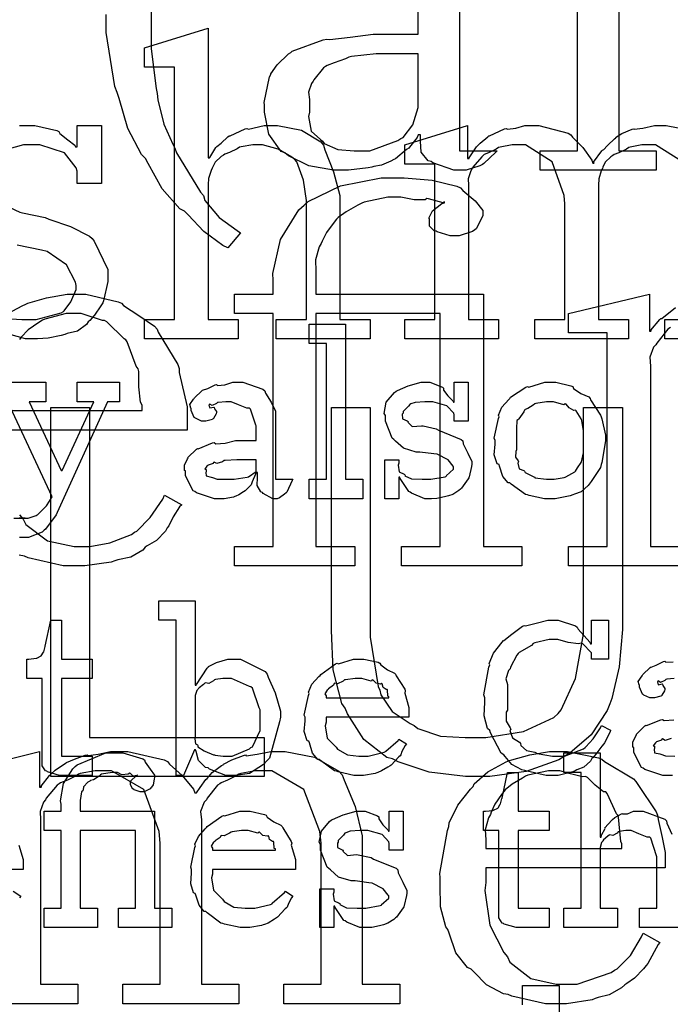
# Model space of a CAD drawing. Extents: x 0 to 8.5, y 0 to 11.
# Tile 304 of 379: x 3 to 3.5, y 7.8 to 8.5. Entities that reach past the tile are written whole.
import ezdxf

# ---------------------------------------------------------------- set-up
doc = ezdxf.new("R2010")
doc.units = 0
doc.layers.get('0').update_dxf_attribs({"linetype": 'CONTINUOUS'})

msp = doc.modelspace()

# ---------------------------------------------------------------- linework, layer by layer
at = {"color": 0}
for points in [[(3.44413, 8.52203), (3.44413, 8.40593), (3.47081, 8.40593), (3.47081, 8.39204), (3.38769, 8.39204), (3.38769, 8.40593), (3.38769, 8.40593), (3.41439, 8.40593), (3.41439, 8.54482)], [(3.10938, 8.51682), (3.10938, 8.48947), (3.10938, 8.47885), (3.11296, 8.45047), (3.11372, 8.44694), (3.11404, 8.44239), (3.11843, 8.42503), (3.12489, 8.41075), (3.12631, 8.40767), (3.12744, 8.40451), (3.14469, 8.37642), (3.14671, 8.37381), (3.14789, 8.37044), (3.1581, 8.35818), (3.1709, 8.34896), (3.17339, 8.34711), (3.16428, 8.33649), (3.16428, 8.33649), (3.1606, 8.33817), (3.14714, 8.3481), (3.13585, 8.36003), (3.13325, 8.36274), (3.12983, 8.36442), (3.11724, 8.37875), (3.10732, 8.39675), (3.10525, 8.40028), (3.10238, 8.40321), (3.09278, 8.42182), (3.08637, 8.44331), (3.08507, 8.4476), (3.08344, 8.45193), (3.07726, 8.4905), (3.07726, 8.50336)], [(3.33014, 8.51768), (3.33014, 8.40593), (3.35704, 8.40593), (3.35607, 8.405), (3.3475, 8.39686), (3.3464, 8.39615), (3.34467, 8.39512), (3.33475, 8.39204), (3.33143, 8.39204), (3.32601, 8.39204), (3.31099, 8.39729), (3.30974, 8.39833), (3.30767, 8.39882), (3.30251, 8.40494), (3.30214, 8.41271), (3.30214, 8.41525), (3.30214, 8.41721), (3.3004, 8.41721), (3.29969, 8.41547), (3.29432, 8.40847), (3.29368, 8.40767), (3.29215, 8.40679), (3.28413, 8.40022), (3.28304, 8.39963), (3.28088, 8.39849), (3.27414, 8.39572), (3.26872, 8.39458), (3.26719, 8.39421), (3.26471, 8.39367), (3.2506, 8.39204), (3.24593, 8.39204), (3.24593, 8.39204), (3.23996, 8.39204), (3.22217, 8.39512), (3.20757, 8.40235), (3.20514, 8.4044), (3.20231, 8.40549), (3.19362, 8.41775), (3.1906, 8.43349), (3.1906, 8.43869), (3.19021, 8.44037), (3.19417, 8.45888), (3.19493, 8.46039), (3.19493, 8.46094), (3.1996, 8.4675), (3.20757, 8.47521), (3.20925, 8.47624), (3.21018, 8.47721), (3.23242, 8.48525), (3.23508, 8.48579), (3.23714, 8.48551), (3.25179, 8.48708), (3.26824, 8.48926), (3.27371, 8.48926), (3.3004, 8.48926), (3.3004, 8.51531)], [(3.01519, 8.4241), (3.02051, 8.4241), (3.02621, 8.4241), (3.04178, 8.42051), (3.04329, 8.41976), (3.04411, 8.41829), (3.04969, 8.41374), (3.05469, 8.40989), (3.05524, 8.40869), (3.05632, 8.40869), (3.05632, 8.4241), (3.07389, 8.4241), (3.07389, 8.38243), (3.05632, 8.38243), (3.05632, 8.39133), (3.05572, 8.39378), (3.04725, 8.4044), (3.02962, 8.41021), (3.02376, 8.41021), (3.0179, 8.41021), (3.00174, 8.40554)], [(3.48975, 8.398), (3.47021, 8.41021), (3.46376, 8.41021), (3.46061, 8.41021), (3.45221, 8.40858), (3.45117, 8.40826), (3.4496, 8.40707), (3.44413, 8.4044), (3.44069, 8.40326), (3.43989, 8.40261), (3.43832, 8.40164), (3.43419, 8.39779), (3.43272, 8.39426), (3.43229, 8.39328), (3.43153, 8.3915), (3.42974, 8.38574), (3.42947, 8.38135), (3.42947, 8.37983), (3.42947, 8.28521), (3.45096, 8.28521), (3.45096, 8.27132), (3.3839, 8.27132), (3.3839, 8.28521), (3.40539, 8.28521), (3.40539, 8.36789), (3.405, 8.37386), (3.39626, 8.398), (3.37739, 8.41021), (3.3711, 8.41021), (3.36783, 8.41021), (3.3591, 8.40858), (3.35807, 8.40826), (3.35633, 8.40717), (3.35069, 8.4044), (3.34776, 8.40321), (3.347, 8.40261), (3.34608, 8.40153), (3.33968, 8.39426), (3.33919, 8.39328), (3.33817, 8.3916), (3.33615, 8.38574), (3.33637, 8.38135), (3.33637, 8.37983), (3.33637, 8.28521), (3.35786, 8.28521), (3.35786, 8.27132), (3.29081, 8.27132), (3.29081, 8.28521), (3.29081, 8.28521), (3.3125, 8.28521), (3.3125, 8.39632), (3.29081, 8.39632), (3.29081, 8.41021), (3.33572, 8.4241), (3.33572, 8.40044), (3.33703, 8.40044), (3.33686, 8.40082), (3.34164, 8.40804), (3.34224, 8.40869), (3.34224, 8.40869), (3.34483, 8.41129), (3.35021, 8.41596), (3.35113, 8.4165), (3.35157, 8.41656), (3.36231, 8.4216), (3.3635, 8.42193), (3.36431, 8.42133), (3.37033, 8.4221), (3.3769, 8.4241), (3.37912, 8.4241), (3.38678, 8.4241), (3.40782, 8.41851), (3.40972, 8.41738), (3.41092, 8.41569), (3.41835, 8.40815), (3.42481, 8.39931), (3.42557, 8.39697), (3.42643, 8.39697), (3.42589, 8.39774), (3.43186, 8.40576), (3.43251, 8.40653), (3.43283, 8.40647), (3.43631, 8.40983), (3.44092, 8.41456), (3.44185, 8.41521), (3.44174, 8.41536), (3.44629, 8.41829), (3.45361, 8.42133), (3.45486, 8.42171), (3.45503, 8.42128), (3.46137, 8.4221), (3.46951, 8.4241), (3.47222, 8.4241), (3.47797, 8.4241), (3.49522, 8.42057)], [(2.99946, 8.36947), (3.01531, 8.36203), (3.01725, 8.3616), (3.03353, 8.35812), (3.03624, 8.3571), (3.05165, 8.35167), (3.06532, 8.34489), (3.06717, 8.34315), (3.06868, 8.34125), (3.07844, 8.3209), (3.07844, 8.31407), (3.07829, 8.3125), (3.07536, 8.29844), (3.07476, 8.29715), (3.07324, 8.29497), (3.0689, 8.28836), (3.06549, 8.28444), (3.06435, 8.28347), (3.0631, 8.28153), (3.05658, 8.27692), (3.04926, 8.27513), (3.04764, 8.27458), (3.04497, 8.27376), (3.03564, 8.27175), (3.028, 8.27132), (3.0255, 8.27132), (3.0255, 8.27132), (3.01947, 8.27132), (3.00315, 8.27587)], [(3.00504, 8.28603), (3.01676, 8.28521), (3.02072, 8.28521), (3.02718, 8.28521), (3.04503, 8.28993), (3.04656, 8.29085), (3.0471, 8.29139), (3.05192, 8.29775), (3.05567, 8.30658), (3.05567, 8.30951), (3.05512, 8.31196), (3.04867, 8.32437), (3.03504, 8.33382), (3.03093, 8.33469), (3.01357, 8.33837)], [(3.00325, 8.28765), (3.01699, 8.29503), (3.01958, 8.29617), (3.02111, 8.29682), (3.03444, 8.30072), (3.04915, 8.30333), (3.0541, 8.30333), (3.06261, 8.30333), (3.08567, 8.2979), (3.08817, 8.29682), (3.08968, 8.29514), (3.10053, 8.28803), (3.11182, 8.28039), (3.11356, 8.27838), (3.11447, 8.27621), (3.12847, 8.25293), (3.12939, 8.25017), (3.12935, 8.24729), (3.13504, 8.22276), (3.13504, 8.21457), (3.13504, 8.20611), (3.00201, 8.20611)], [(3.49442, 8.10889), (3.40804, 8.10889), (3.40804, 8.12278), (3.40804, 8.12278), (3.43582, 8.12278), (3.43582, 8.27556), (3.40804, 8.27556), (3.40804, 8.28944), (3.46599, 8.30333), (3.46599, 8.27686), (3.46729, 8.27686), (3.46696, 8.2775), (3.47347, 8.28521), (3.47424, 8.28597), (3.47487, 8.28592), (3.48475, 8.29383)], [(3.00201, 8.22), (3.10292, 8.22), (3.10292, 8.2239), (3.10183, 8.22597), (3.10053, 8.23699), (3.10053, 8.24799), (3.1001, 8.24994), (3.09874, 8.25179), (3.09218, 8.26915), (3.09119, 8.27056), (3.09011, 8.27132), (3.07753, 8.28364), (3.07601, 8.28444), (3.07449, 8.28456), (3.05919, 8.28944), (3.0541, 8.28944), (3.04844, 8.28944), (3.03315, 8.28549), (3.03153, 8.28467), (3.02897, 8.28315), (3.02126, 8.27772), (3.01633, 8.27251), (3.01525, 8.271)], [(3.54406, 8.27132), (3.477, 8.27132), (3.477, 8.28521), (3.49849, 8.28521)], [(3.48096, 8.27946), (3.47917, 8.27832), (3.47119, 8.26833), (3.47054, 8.26708), (3.46892, 8.26546), (3.46615, 8.25836), (3.46664, 8.25174), (3.46664, 8.24951), (3.46664, 8.12278), (3.49442, 8.12278)], [(2.99837, 8.24029), (3.03396, 8.24029), (3.03396, 8.2264), (3.02203, 8.2264), (3.04503, 8.17714), (3.04568, 8.17714), (3.06825, 8.2264), (3.05632, 8.2264), (3.05632, 8.24029), (3.08669, 8.24029), (3.08669, 8.2264), (3.07801, 8.2264), (3.04221, 8.14719), (3.04139, 8.14556), (3.03386, 8.13525), (3.03288, 8.13439), (3.03131, 8.13308), (3.02154, 8.12918), (3.01833, 8.12918), (3.01833, 8.12918), (3.01525, 8.12918)], [(3.01118, 8.14307), (3.01557, 8.14307), (3.01704, 8.14307), (3.01704, 8.14307), (3.01921, 8.14307), (3.01921, 8.14307), (3.01882, 8.14307), (3.01796, 8.14307), (3.01768, 8.14307), (3.01699, 8.14307), (3.01535, 8.14307), (3.01486, 8.14307), (3.01594, 8.14307), (3.01839, 8.14307), (3.01921, 8.14307), (3.02132, 8.14307), (3.02696, 8.14507), (3.02767, 8.14546), (3.02815, 8.14561), (3.0345, 8.15181), (3.03504, 8.15261), (3.03851, 8.15826), (3.00683, 8.2264)], [(3.01519, 8.14556), (3.01785, 8.14231), (3.01958, 8.13861), (3.03515, 8.12696), (3.05419, 8.12278), (3.0606, 8.12278), (3.06538, 8.12278), (3.07986, 8.12532), (3.09521, 8.13129), (3.0975, 8.13297), (3.09912, 8.13385), (3.10872, 8.14344), (3.11768, 8.15674), (3.11897, 8.15944), (3.13135, 8.15272), (3.12956, 8.15115), (3.12517, 8.1441), (3.12201, 8.13758), (3.12093, 8.13624), (3.11957, 8.13385), (3.11328, 8.12717), (3.10661, 8.12337), (3.10508, 8.12235), (3.1034, 8.12022), (3.09478, 8.11518), (3.08544, 8.11322), (3.08339, 8.11257), (3.08068, 8.11165), (3.06185, 8.10889), (3.05561, 8.10889), (3.05561, 8.10889), (3.04639, 8.10889), (3.02143, 8.11469), (3.01872, 8.11583), (3.01497, 8.11649)], [(3.48378, 8.02838), (3.47835, 8.02783), (3.47775, 8.02772), (3.47711, 8.02696), (3.47396, 8.02556), (3.47222, 8.02658), (3.4719, 8.02642), (3.4719, 8.02621), (3.47163, 8.02587), (3.47217, 8.02393), (3.47504, 8.02447), (3.47538, 8.02425), (3.47553, 8.02333), (3.47711, 8.02126), (3.47711, 8.02056), (3.47683, 8.01958), (3.47493, 8.01633), (3.4745, 8.016), (3.47407, 8.01563), (3.46951, 8.01449), (3.46799, 8.01449), (3.46636, 8.01449), (3.46192, 8.0165), (3.46149, 8.01688), (3.46094, 8.01708), (3.45888, 8.02214), (3.45888, 8.02382), (3.45871, 8.02382), (3.45785, 8.02626), (3.46067, 8.03022), (3.46104, 8.03076), (3.46132, 8.03114), (3.46647, 8.03618), (3.46712, 8.03663), (3.46712, 8.03657), (3.47081, 8.03792), (3.47613, 8.04053), (3.47711, 8.04075), (3.47781, 8.03999), (3.48301, 8.04036)], [(3.48258, 7.95893), (3.48036, 7.95893), (3.48036, 7.95893), (3.47564, 7.95893), (3.46263, 7.96326), (3.46149, 7.96414), (3.46024, 7.96463), (3.45475, 7.97537), (3.45475, 7.97889), (3.45421, 7.97917), (3.45415, 7.98307), (3.45637, 7.98757), (3.45671, 7.98822), (3.4566, 7.98833), (3.46268, 7.99451), (3.46343, 7.99496), (3.46392, 7.99474), (3.47412, 7.99886), (3.47538, 7.99908), (3.47651, 7.99832), (3.48335, 7.99869)], [(3.48144, 7.9854), (3.47715, 7.98406), (3.47538, 7.98514), (3.47493, 7.98497), (3.47456, 7.98415), (3.47103, 7.98301), (3.47081, 7.98281), (3.47021, 7.98221), (3.46864, 7.98014), (3.46972, 7.97988), (3.46972, 7.97976), (3.46972, 7.97825), (3.46935, 7.97781), (3.46963, 7.97521), (3.47331, 7.97439), (3.47407, 7.97413), (3.47407, 7.97413), (3.47754, 7.97299), (3.48406, 7.97282)], [(2.97379, 7.96235), (3.02935, 7.97624), (3.02935, 7.95063), (3.03088, 7.95063), (3.03076, 7.95122), (3.03662, 7.95899), (3.03737, 7.95975), (3.03737, 7.95975), (3.04075, 7.96268), (3.04731, 7.96739), (3.04844, 7.96799), (3.04878, 7.96815), (3.05442, 7.9706), (3.06222, 7.97353), (3.06364, 7.97385), (3.06418, 7.97331), (3.0715, 7.97424), (3.08024, 7.97624), (3.08317, 7.97624), (3.09267, 7.97624), (3.11876, 7.97011), (3.12115, 7.96886), (3.12244, 7.96712), (3.13146, 7.95888), (3.13976, 7.94906), (3.14068, 7.9465), (3.14176, 7.9465), (3.14176, 7.9465), (3.14438, 7.95025), (3.14854, 7.95606), (3.14936, 7.95692), (3.14936, 7.95692), (3.15294, 7.96099), (3.15972, 7.96599), (3.16086, 7.96669), (3.16114, 7.96707), (3.16699, 7.97006), (3.1754, 7.97319), (3.17692, 7.97364), (3.1774, 7.97314), (3.18533, 7.97418), (3.1951, 7.97624), (3.1984, 7.97624), (3.20535, 7.97624), (3.22629, 7.972), (3.24376, 7.96213), (3.24615, 7.95931), (3.24744, 7.95562), (3.25526, 7.93685), (3.26047, 7.91581), (3.26047, 7.90875), (3.26047, 7.80957), (3.28737, 7.80957), (3.28737, 7.79568), (3.20426, 7.79568), (3.20426, 7.80957), (3.23096, 7.80957), (3.23096, 7.91049), (3.22999, 7.91883), (3.21875, 7.94894), (3.19564, 7.96235), (3.18799, 7.96235), (3.18403, 7.96235), (3.17344, 7.96039), (3.17215, 7.95996), (3.17025, 7.95865), (3.1639, 7.95562), (3.15944, 7.95378), (3.15847, 7.95301), (3.15679, 7.95193), (3.14953, 7.94271), (3.14893, 7.94151), (3.14735, 7.93989), (3.14475, 7.93311), (3.14546, 7.92725), (3.14546, 7.92524), (3.14546, 7.80957), (3.17215, 7.80957), (3.17215, 7.79568), (3.08903, 7.79568), (3.08903, 7.80957), (3.11572, 7.80957), (3.11572, 7.91049), (3.11513, 7.91883), (3.10417, 7.94894), (3.08089, 7.96235), (3.07319, 7.96235), (3.06922, 7.96235), (3.0586, 7.96039), (3.05735, 7.95996), (3.05572, 7.95861), (3.04949, 7.95562), (3.04449, 7.95378), (3.04346, 7.95301), (3.04204, 7.95193), (3.03429, 7.94271), (3.03369, 7.94151), (3.03239, 7.93978), (3.03, 7.93311), (3.03022, 7.92725), (3.03022, 7.92524), (3.03022, 7.80957), (3.05692, 7.80957), (3.05692, 7.79568), (2.97379, 7.79568)], [(3.49701, 7.8501), (3.45882, 7.8501), (3.45882, 7.86399), (3.47119, 7.86399), (3.47119, 7.90067), (3.47092, 7.90153), (3.46701, 7.91401), (3.46619, 7.91476), (3.46442, 7.91482), (3.4585, 7.91721), (3.45285, 7.91954), (3.45101, 7.91954), (3.44917, 7.91954), (3.44422, 7.91883), (3.44362, 7.91868), (3.44299, 7.91781), (3.43983, 7.91613), (3.43761, 7.91656), (3.43713, 7.91629), (3.43614, 7.91547), (3.43321, 7.91303), (3.43272, 7.91222), (3.43257, 7.91194), (3.43175, 7.91103), (3.43083, 7.9075), (3.43083, 7.90631), (3.43083, 7.86399), (3.44319, 7.86399), (3.44319, 7.8501), (3.40479, 7.8501), (3.40479, 7.86399), (3.40479, 7.86399), (3.41715, 7.86399), (3.41715, 7.96121), (3.40479, 7.96121), (3.40479, 7.9751), (3.43083, 7.9751), (3.43083, 7.91476), (3.43147, 7.91476), (3.43147, 7.91476), (3.43197, 7.91672), (3.43397, 7.92051), (3.43431, 7.92106), (3.43403, 7.92156), (3.43896, 7.92692), (3.43951, 7.92736), (3.43951, 7.92736), (3.44119, 7.92888), (3.44596, 7.93147), (3.44667, 7.93169), (3.44672, 7.93147), (3.45025, 7.93147), (3.45454, 7.93343), (3.456, 7.93343), (3.46153, 7.93343), (3.477, 7.92768), (3.47814, 7.92649), (3.4784, 7.92475), (3.48193, 7.91689)], [(3.01476, 7.90907), (3.01774, 7.89887), (3.01774, 7.89546), (3.01774, 7.89176), (2.9585, 7.89176)], [(3.01058, 7.87614), (3.016, 7.87267), (3.01503, 7.87147)], [(3.37522, 7.79482), (3.37522, 7.80871), (3.40126, 7.80871), (3.40126, 7.74837)]]:
    msp.add_lwpolyline(points, dxfattribs=at)
for points in [[(3.10449, 8.28521), (3.12597, 8.28521), (3.12597, 8.46576), (3.10449, 8.46576), (3.10449, 8.47965), (3.15007, 8.49354), (3.15007, 8.40087), (3.15115, 8.40087), (3.15132, 8.40115), (3.15576, 8.40826), (3.15636, 8.4089), (3.15636, 8.4089), (3.15944, 8.4114), (3.16433, 8.41596), (3.16525, 8.4165), (3.16601, 8.41656), (3.17665, 8.4216), (3.17785, 8.42193), (3.17899, 8.42133), (3.19032, 8.4241), (3.19413, 8.4241), (3.19982, 8.4241), (3.21696, 8.42057), (3.23079, 8.41237), (3.23275, 8.41), (3.23356, 8.40657), (3.23981, 8.3909), (3.24447, 8.37381), (3.24447, 8.36811), (3.24447, 8.28521), (3.26617, 8.28521), (3.26617, 8.27132), (3.19889, 8.27132), (3.19889, 8.28521), (3.2206, 8.28521), (3.2206, 8.36789), (3.22049, 8.37039), (3.21832, 8.38499), (3.21354, 8.39806), (3.21212, 8.39979), (3.21012, 8.40126), (3.20031, 8.40717), (3.18896, 8.41021), (3.18522, 8.41021), (3.18207, 8.41021), (3.17367, 8.40881), (3.17264, 8.40847), (3.17101, 8.40733), (3.16547, 8.40468), (3.162, 8.40349), (3.16114, 8.40283), (3.1595, 8.40181), (3.15517, 8.39785), (3.1536, 8.39447), (3.1531, 8.3935), (3.15235, 8.39171), (3.15039, 8.38601), (3.15007, 8.38172), (3.15007, 8.38026), (3.15007, 8.28521), (3.17156, 8.28521), (3.17156, 8.27132), (3.10449, 8.27132), (3.10449, 8.28521)], [(3.25851, 8.40593), (3.2659, 8.40593), (3.28597, 8.41319), (3.28803, 8.41461), (3.28971, 8.41536), (3.29671, 8.42449), (3.3004, 8.43696), (3.3004, 8.44108), (3.3004, 8.47537), (3.27696, 8.47537), (3.27046, 8.47537), (3.25265, 8.47342), (3.25092, 8.47299), (3.24843, 8.47168), (3.2404, 8.46881), (3.23525, 8.46701), (3.23421, 8.46625), (3.23269, 8.46517), (3.22575, 8.45671), (3.22532, 8.45562), (3.22401, 8.45404), (3.22194, 8.44781), (3.22271, 8.4426), (3.22271, 8.44086), (3.22271, 8.43349), (3.22206, 8.43033), (3.22396, 8.41992), (3.23047, 8.41407), (3.23204, 8.41287), (3.23329, 8.41114), (3.24289, 8.40679), (3.25461, 8.40593), (3.25851, 8.40593)], [(3.16894, 8.12278), (3.19672, 8.12278), (3.19672, 8.28944), (3.16894, 8.28944), (3.16894, 8.30333), (3.19672, 8.30333), (3.19672, 8.31332), (3.19646, 8.31819), (3.20182, 8.3425), (3.21517, 8.36367), (3.21886, 8.36692), (3.22163, 8.36957), (3.24479, 8.38075), (3.27399, 8.38667), (3.28375, 8.38667), (3.29036, 8.38667), (3.31039, 8.38482), (3.32824, 8.38053), (3.33083, 8.37929), (3.33247, 8.37756), (3.34119, 8.37022), (3.34668, 8.36307), (3.34668, 8.36063), (3.34663, 8.35932), (3.34196, 8.3501), (3.34104, 8.34933), (3.33936, 8.34825), (3.32986, 8.345), (3.32671, 8.345), (3.32335, 8.345), (3.31407, 8.34793), (3.31326, 8.34847), (3.31196, 8.34874), (3.3086, 8.35206), (3.30849, 8.3559), (3.30849, 8.35715), (3.30817, 8.35764), (3.31071, 8.36296), (3.31749, 8.36822), (3.31933, 8.36865), (3.31933, 8.36931), (3.31836, 8.36871), (3.30794, 8.37158), (3.30675, 8.37169), (3.30539, 8.37082), (3.29753, 8.37093), (3.28797, 8.37278), (3.28483, 8.37278), (3.27865, 8.37278), (3.26187, 8.36919), (3.2601, 8.36843), (3.25738, 8.36697), (3.24886, 8.36231), (3.24328, 8.35818), (3.24208, 8.35693), (3.24029, 8.35476), (3.23486, 8.34754), (3.23167, 8.34131), (3.23101, 8.33957), (3.2296, 8.33718), (3.22706, 8.32785), (3.22732, 8.31988), (3.22732, 8.31722), (3.22732, 8.30333), (3.28808, 8.30333), (3.34711, 8.30333), (3.34711, 8.12278), (3.37468, 8.12278), (3.37468, 8.10889), (3.28851, 8.10889), (3.28851, 8.12278), (3.31629, 8.12278), (3.31629, 8.28944), (3.22732, 8.28944), (3.22732, 8.12278), (3.2551, 8.12278), (3.2551, 8.10889), (3.16894, 8.10889), (3.16894, 8.12278)], [(3.22244, 8.17085), (3.23481, 8.17085), (3.23481, 8.26807), (3.22244, 8.26807), (3.22244, 8.28196), (3.24849, 8.28196), (3.24849, 8.17085), (3.26085, 8.17085), (3.26085, 8.15696), (3.22244, 8.15696), (3.22244, 8.17085)], [(3.15944, 8.15696), (3.15474, 8.15696), (3.14171, 8.16129), (3.14057, 8.16217), (3.13932, 8.16265), (3.13385, 8.17339), (3.13385, 8.17692), (3.13331, 8.17719), (3.13325, 8.1811), (3.13547, 8.1856), (3.13579, 8.18625), (3.13569, 8.18636), (3.14176, 8.19254), (3.14253, 8.19299), (3.14301, 8.19276), (3.15321, 8.19689), (3.15446, 8.1971), (3.1556, 8.19635), (3.16243, 8.19672), (3.16976, 8.19863), (3.17225, 8.19863), (3.18463, 8.19863), (3.18463, 8.20904), (3.18431, 8.20958), (3.18044, 8.22114), (3.17964, 8.22185), (3.17779, 8.22185), (3.17199, 8.22413), (3.16661, 8.2264), (3.16488, 8.2264), (3.16288, 8.2264), (3.15744, 8.22586), (3.15685, 8.22575), (3.15619, 8.22499), (3.15306, 8.22358), (3.15132, 8.22461), (3.15099, 8.22444), (3.15099, 8.22424), (3.15072, 8.2239), (3.15126, 8.22194), (3.15414, 8.2225), (3.15446, 8.22228), (3.15462, 8.22136), (3.15619, 8.21929), (3.15619, 8.21858), (3.15593, 8.21761), (3.15403, 8.21436), (3.1536, 8.21403), (3.15315, 8.21365), (3.1486, 8.21251), (3.14708, 8.21251), (3.14546, 8.21251), (3.141, 8.21451), (3.14057, 8.2149), (3.14003, 8.21511), (3.13797, 8.22017), (3.13797, 8.22185), (3.13781, 8.22185), (3.13693, 8.22428), (3.13976, 8.22825), (3.14014, 8.22879), (3.1404, 8.22917), (3.14556, 8.23421), (3.14621, 8.23465), (3.14621, 8.2346), (3.1499, 8.23594), (3.15522, 8.23856), (3.15619, 8.23876), (3.1569, 8.23801), (3.16211, 8.23839), (3.16775, 8.24029), (3.16965, 8.24029), (3.17492, 8.24029), (3.1894, 8.23525), (3.19069, 8.23421), (3.19114, 8.23258), (3.19515, 8.22607), (3.19829, 8.21951), (3.19829, 8.21729), (3.19829, 8.17085), (3.21067, 8.17085), (3.21024, 8.16992), (3.20637, 8.16178), (3.20589, 8.16108), (3.20469, 8.16026), (3.20128, 8.1575), (3.19949, 8.15696), (3.19894, 8.15696), (3.19646, 8.15696), (3.18951, 8.16075), (3.18896, 8.16151), (3.18778, 8.16189), (3.18533, 8.1665), (3.18549, 8.17219), (3.18549, 8.1741), (3.18549, 8.17563), (3.18463, 8.17563), (3.18408, 8.17464), (3.18169, 8.16906), (3.18138, 8.16846), (3.18104, 8.16699), (3.17708, 8.16303), (3.1766, 8.1626), (3.17546, 8.16189), (3.17204, 8.15967), (3.16992, 8.15875), (3.16922, 8.15847), (3.16835, 8.1581), (3.16168, 8.15696), (3.15944, 8.15696)], [(3.30871, 8.15696), (3.30524, 8.15696), (3.29579, 8.16097), (3.29482, 8.16174), (3.29383, 8.16217), (3.28754, 8.17139), (3.28722, 8.17236), (3.28657, 8.17236), (3.28657, 8.15696), (3.27658, 8.15696), (3.27658, 8.18474), (3.28657, 8.18474), (3.28657, 8.18235), (3.28614, 8.18099), (3.28689, 8.17622), (3.29036, 8.17443), (3.29113, 8.17389), (3.29101, 8.17344), (3.29574, 8.17122), (3.30333, 8.17085), (3.30587, 8.17085), (3.30957, 8.17085), (3.31976, 8.17269), (3.32064, 8.17301), (3.32047, 8.17324), (3.32585, 8.17811), (3.32585, 8.17974), (3.32553, 8.18024), (3.32183, 8.18468), (3.31407, 8.18875), (3.31174, 8.18907), (3.30176, 8.19037), (3.29904, 8.19037), (3.28993, 8.19319), (3.28413, 8.19824), (3.2831, 8.19928), (3.28185, 8.20031), (3.27701, 8.2124), (3.27701, 8.21642), (3.27615, 8.21799), (3.27767, 8.22597), (3.28353, 8.23296), (3.28483, 8.234), (3.28575, 8.23443), (3.29335, 8.23779), (3.30257, 8.24029), (3.30567, 8.24029), (3.30892, 8.24029), (3.31782, 8.23687), (3.31868, 8.23617), (3.31868, 8.23475), (3.32167, 8.23047), (3.32531, 8.22706), (3.32563, 8.22597), (3.32628, 8.22597), (3.32628, 8.24029), (3.33626, 8.24029), (3.33626, 8.21251), (3.32628, 8.21251), (3.32628, 8.21707), (3.3259, 8.21826), (3.32107, 8.22353), (3.31099, 8.2264), (3.30761, 8.2264), (3.30528, 8.2264), (3.29839, 8.22592), (3.29514, 8.22478), (3.29438, 8.22444), (3.29357, 8.22314), (3.28961, 8.2194), (3.28961, 8.21815), (3.28911, 8.2175), (3.28933, 8.21425), (3.29264, 8.21272), (3.29329, 8.21229), (3.29308, 8.21164), (3.29628, 8.20856), (3.30279, 8.20921), (3.30393, 8.20904), (3.31326, 8.20708), (3.31494, 8.20594), (3.33128, 8.19943), (3.33236, 8.1984), (3.33257, 8.19629), (3.33594, 8.18951), (3.33886, 8.18365), (3.33886, 8.18169), (3.3386, 8.17996), (3.33703, 8.17269), (3.33669, 8.17193), (3.33632, 8.17111), (3.33149, 8.1645), (3.33083, 8.1639), (3.32954, 8.16287), (3.32536, 8.1601), (3.32221, 8.15901), (3.32129, 8.15869), (3.31939, 8.15831), (3.31375, 8.15717), (3.30994, 8.15696), (3.30871, 8.15696)], [(3.39501, 8.15696), (3.39094, 8.15696), (3.37993, 8.15935), (3.37875, 8.15978), (3.37722, 8.16004), (3.36703, 8.16738), (3.36615, 8.16824), (3.36486, 8.16824), (3.36111, 8.17296), (3.35878, 8.18024), (3.35835, 8.18147), (3.3571, 8.18186), (3.35487, 8.18826), (3.35553, 8.19607), (3.35553, 8.19863), (3.35487, 8.20019), (3.35786, 8.21431), (3.35835, 8.21556), (3.35792, 8.21664), (3.36035, 8.22239), (3.36529, 8.22792), (3.36615, 8.22879), (3.36664, 8.22954), (3.3775, 8.23682), (3.37875, 8.23725), (3.37972, 8.23687), (3.39117, 8.24029), (3.39501, 8.24029), (3.39903, 8.24029), (3.40983, 8.23779), (3.41108, 8.23725), (3.41168, 8.23589), (3.41689, 8.23236), (3.42258, 8.22976), (3.42344, 8.22879), (3.42378, 8.22771), (3.43099, 8.21685), (3.43147, 8.21556), (3.43197, 8.21403), (3.43451, 8.20247), (3.43451, 8.19863), (3.43425, 8.19706), (3.43197, 8.18278), (3.43147, 8.18147), (3.43099, 8.17936), (3.42432, 8.16922), (3.42344, 8.16824), (3.42215, 8.1665), (3.41704, 8.162), (3.41228, 8.16032), (3.41108, 8.15978), (3.40918, 8.15907), (3.39854, 8.15696), (3.39501, 8.15696)], [(3.03754, 7.95828), (3.03754, 8.22217), (3.06532, 8.22217), (3.06532, 7.98606), (3.19032, 7.98606), (3.19032, 7.95828), (3.03754, 7.95828)], [(3.41889, 8.22217), (3.44667, 8.22217), (3.44667, 8.07221), (3.44667, 8.06337), (3.44439, 8.03678), (3.43907, 8.014), (3.43756, 8.01014), (3.43565, 8.00549), (3.42432, 7.98796), (3.4089, 7.97504), (3.405, 7.9726), (3.40104, 7.97021), (3.37765, 7.96181), (3.35178, 7.95828), (3.34315, 7.95828), (3.33442, 7.95828), (3.30826, 7.96143), (3.28608, 7.96881), (3.28217, 7.97086), (3.27806, 7.97194), (3.26156, 7.98465), (3.25, 8.00319), (3.24832, 8.00711), (3.24582, 8.01053), (3.23958, 8.03444), (3.23833, 8.06278), (3.23833, 8.07221), (3.23833, 8.22217), (3.26611, 8.22217), (3.26611, 8.07047), (3.26611, 8.05783), (3.27186, 8.02263), (3.27306, 8.01992), (3.27365, 8.01671), (3.28185, 8.00472), (3.29465, 7.99625), (3.29758, 7.99474), (3.30012, 7.99257), (3.31635, 7.98714), (3.33399, 7.98606), (3.3399, 7.98606), (3.34885, 7.98606), (3.37588, 7.9904), (3.39762, 8.00054), (3.40067, 8.00342), (3.40289, 8.00603), (3.41308, 8.02843), (3.41889, 8.06), (3.41889, 8.07047), (3.41889, 8.22217)], [(3.39501, 8.17085), (3.39768, 8.17085), (3.40489, 8.17215), (3.40565, 8.17236), (3.40619, 8.17253), (3.41254, 8.17626), (3.41303, 8.17671), (3.41303, 8.17671), (3.41439, 8.17919), (3.41715, 8.18283), (3.41737, 8.18343), (3.41737, 8.18343), (3.41889, 8.18978), (3.41889, 8.19189), (3.41889, 8.20535), (3.41872, 8.20557), (3.41758, 8.213), (3.41737, 8.2136), (3.41715, 8.21419), (3.41351, 8.21989), (3.41303, 8.22032), (3.41194, 8.22021), (3.40853, 8.222), (3.40642, 8.22467), (3.40565, 8.22487), (3.40468, 8.22413), (3.3974, 8.2264), (3.39501, 8.2264), (3.39225, 8.2264), (3.38471, 8.22515), (3.38396, 8.22487), (3.38282, 8.2239), (3.37885, 8.22146), (3.37696, 8.22076), (3.37657, 8.22032), (3.37603, 8.21924), (3.37244, 8.21425), (3.37224, 8.2136), (3.37115, 8.21289), (3.37093, 8.20725), (3.37093, 8.20535), (3.37093, 8.19189), (3.37033, 8.19081), (3.37011, 8.18664), (3.37201, 8.18408), (3.37224, 8.18343), (3.37181, 8.1824), (3.37272, 8.17833), (3.37608, 8.17725), (3.37657, 8.17671), (3.37701, 8.17578), (3.38319, 8.17264), (3.38396, 8.17236), (3.384, 8.17199), (3.39225, 8.17085), (3.39501, 8.17085)], [(3.16531, 8.17085), (3.16872, 8.17085), (3.178, 8.17231), (3.17899, 8.17258), (3.17893, 8.17275), (3.18463, 8.17654), (3.18463, 8.17779), (3.18463, 8.18474), (3.17378, 8.18474), (3.17074, 8.18474), (3.16243, 8.1844), (3.16162, 8.18431), (3.16054, 8.18343), (3.15625, 8.18207), (3.15446, 8.18317), (3.15403, 8.183), (3.15365, 8.18218), (3.15013, 8.18104), (3.1499, 8.18083), (3.14931, 8.18024), (3.14774, 8.17817), (3.14882, 8.1779), (3.14882, 8.17779), (3.14882, 8.17626), (3.14844, 8.17583), (3.14871, 8.17324), (3.1524, 8.17242), (3.15315, 8.17215), (3.15315, 8.17215), (3.15662, 8.17101), (3.16314, 8.17085), (3.16531, 8.17085)], [(3.16689, 7.95893), (3.16271, 7.95893), (3.15121, 7.96349), (3.15018, 7.96436), (3.14822, 7.96479), (3.14324, 7.96967), (3.1415, 7.97613), (3.14106, 7.97737), (3.1404, 7.97737), (3.1326, 7.95893), (3.12717, 7.95893), (3.12717, 8.07004), (3.11481, 8.07004), (3.11481, 8.08393), (3.14085, 8.08393), (3.14085, 8.0236), (3.1415, 8.0236), (3.14171, 8.02414), (3.14936, 8.03575), (3.15039, 8.03663), (3.15044, 8.03689), (3.15614, 8.03982), (3.16417, 8.04226), (3.16689, 8.04226), (3.17329, 8.04226), (3.19086, 8.03326), (3.19249, 8.03142), (3.19303, 8.0294), (3.19808, 8.01801), (3.20204, 8.00499), (3.20204, 8.0006), (3.20133, 7.99724), (3.19407, 7.9714), (3.19249, 7.96957), (3.18983, 7.9669), (3.17974, 7.96029), (3.17008, 7.95893), (3.16689, 7.95893)], [(3.04682, 7.95893), (3.04378, 7.95893), (3.03521, 7.96149), (3.03467, 7.96197), (3.03364, 7.96224), (3.03125, 7.96593), (3.03142, 7.97114), (3.03142, 7.97282), (3.03142, 8.02838), (3.02035, 8.02838), (3.02035, 8.04226), (3.02186, 8.04226), (3.02186, 8.04226), (3.02696, 8.04281), (3.02729, 8.04292), (3.02761, 8.04297), (3.03054, 8.04449), (3.03076, 8.04465), (3.03076, 8.04465), (3.03239, 8.04719), (3.0325, 8.04747), (3.0325, 8.04747), (3.03347, 8.05122), (3.03358, 8.0516), (3.03749, 8.07004), (3.04508, 8.07004), (3.04508, 8.04226), (3.06722, 8.04226), (3.06722, 8.02838), (3.04508, 8.02838), (3.04508, 7.97282), (3.06722, 7.97282), (3.06722, 7.95893), (3.06625, 7.95893), (3.06401, 7.95893), (3.06332, 7.95893), (3.06207, 7.95893), (3.05925, 7.95893), (3.05832, 7.95893), (3.05692, 7.95893), (3.05371, 7.95893), (3.05268, 7.95893), (3.05122, 7.95893), (3.0479, 7.95893), (3.04682, 7.95893)], [(3.39708, 7.95893), (3.39204, 7.95893), (3.37842, 7.96203), (3.3769, 7.96263), (3.37463, 7.963), (3.36746, 7.9669), (3.36274, 7.9725), (3.36171, 7.97368), (3.35997, 7.97487), (3.35232, 7.98958), (3.35172, 7.99126), (3.35015, 7.99262), (3.3476, 8.00174), (3.34825, 8.01133), (3.34825, 8.01449), (3.34754, 8.01676), (3.35113, 8.03646), (3.35172, 8.03814), (3.35135, 8.03907), (3.35449, 8.0465), (3.36046, 8.05436), (3.36149, 8.0555), (3.36187, 8.05561), (3.36746, 8.06011), (3.37517, 8.06575), (3.37668, 8.06635), (3.37739, 8.06614), (3.38488, 8.06788), (3.39333, 8.07004), (3.39621, 8.07004), (3.40072, 8.07004), (3.41303, 8.06592), (3.41422, 8.06506), (3.41504, 8.06353), (3.42339, 8.05431), (3.42378, 8.05311), (3.42443, 8.05311), (3.42443, 8.07004), (3.43658, 8.07004), (3.43658, 8.04226), (3.42443, 8.04226), (3.42443, 8.0466), (3.42432, 8.04699), (3.41824, 8.05311), (3.41704, 8.05354), (3.41521, 8.05306), (3.40771, 8.0541), (3.40039, 8.05615), (3.39794, 8.05615), (3.39415, 8.05615), (3.38385, 8.05382), (3.38276, 8.05333), (3.38157, 8.05197), (3.37278, 8.04693), (3.37213, 8.04617), (3.3711, 8.04508), (3.3666, 8.0364), (3.36626, 8.03532), (3.36507, 8.03396), (3.36322, 8.02821), (3.36431, 8.02399), (3.36431, 8.02251), (3.36431, 8.00581), (3.36344, 8.00418), (3.36356, 7.99794), (3.36626, 7.99317), (3.36669, 7.99214), (3.36615, 7.99104), (3.368, 7.986), (3.37289, 7.98269), (3.37364, 7.98193), (3.37392, 7.98053), (3.3781, 7.97694), (3.38385, 7.97564), (3.38493, 7.97521), (3.38574, 7.97461), (3.39649, 7.97282), (3.40013, 7.97282), (3.40511, 7.97282), (3.41872, 7.97792), (3.42008, 7.97889), (3.42051, 7.97944), (3.42563, 7.98525), (3.43099, 7.99317), (3.43158, 7.99474), (3.4381, 7.99149), (3.43778, 7.99029), (3.43386, 7.98236), (3.43332, 7.9815), (3.43197, 7.97999), (3.42828, 7.97521), (3.42572, 7.97194), (3.42486, 7.97108), (3.42389, 7.96929), (3.41911, 7.9649), (3.4139, 7.96306), (3.41271, 7.9624), (3.41124, 7.96153), (3.40061, 7.95893), (3.39708, 7.95893)], [(3.25846, 7.95893), (3.25435, 7.95893), (3.24317, 7.96149), (3.24197, 7.96197), (3.24056, 7.96224), (3.23062, 7.96957), (3.22982, 7.97043), (3.22863, 7.97038), (3.22487, 7.97499), (3.22265, 7.98221), (3.22222, 7.98346), (3.22097, 7.98383), (3.21897, 7.99035), (3.21963, 7.99804), (3.21963, 8.0006), (3.21897, 8.00217), (3.22194, 8.01628), (3.22244, 8.01753), (3.222, 8.01856), (3.22444, 8.02419), (3.22939, 8.02968), (3.23025, 8.03054), (3.23074, 8.03131), (3.24121, 8.03874), (3.2424, 8.03922), (3.24337, 8.03885), (3.25418, 8.04226), (3.25782, 8.04226), (3.26161, 8.04226), (3.27186, 8.03993), (3.273, 8.03944), (3.27365, 8.03808), (3.27849, 8.03467), (3.28353, 8.03228), (3.28429, 8.03142), (3.28478, 8.03033), (3.29081, 8.02067), (3.29124, 8.01947), (3.29085, 8.0179), (3.29383, 8.00771), (3.29383, 8.00429), (3.29383, 8.0006), (3.2346, 8.0006), (3.2346, 7.99713), (3.23389, 7.99451), (3.23525, 7.98574), (3.24056, 7.98042), (3.24175, 7.97933), (3.24278, 7.97771), (3.24978, 7.97364), (3.25792, 7.97282), (3.26064, 7.97282), (3.26476, 7.97282), (3.2761, 7.97553), (3.27713, 7.97607), (3.27735, 7.9764), (3.28608, 7.9841), (3.28668, 7.98497), (3.2921, 7.9815), (3.29113, 7.98031), (3.28885, 7.97613), (3.28797, 7.97368), (3.28754, 7.97304), (3.28657, 7.97233), (3.28108, 7.96642), (3.28039, 7.96588), (3.27886, 7.96496), (3.27431, 7.96224), (3.27171, 7.96121), (3.27083, 7.96089), (3.26964, 7.96039), (3.26124, 7.95893), (3.25846, 7.95893)], [(3.16276, 7.97282), (3.16726, 7.97282), (3.17969, 7.97792), (3.18078, 7.97889), (3.18181, 7.97944), (3.18728, 7.99126), (3.18728, 7.99517), (3.18728, 8.00603), (3.18668, 8.00726), (3.18186, 8.02132), (3.18078, 8.02229), (3.17964, 8.02268), (3.16694, 8.02838), (3.16276, 8.02838), (3.16075, 8.02838), (3.15539, 8.02767), (3.15474, 8.0275), (3.15408, 8.02658), (3.15072, 8.02479), (3.14828, 8.02522), (3.14779, 8.0249), (3.14681, 8.02408), (3.14382, 8.02165), (3.14301, 8.02089), (3.14279, 8.02056), (3.14208, 8.01969), (3.14085, 8.01611), (3.14085, 8.01492), (3.14085, 7.98628), (3.14068, 7.98514), (3.141, 7.9815), (3.14247, 7.98079), (3.14279, 7.98042), (3.14274, 7.97944), (3.14725, 7.97661), (3.14779, 7.97629), (3.14779, 7.97629), (3.15408, 7.97385), (3.15474, 7.97368), (3.15522, 7.97347), (3.16086, 7.97282), (3.16276, 7.97282)], [(3.2346, 8.01449), (3.27951, 8.01449), (3.27951, 8.01535), (3.27875, 8.01563), (3.27843, 8.02018), (3.27821, 8.02056), (3.2775, 8.02051), (3.27533, 8.02203), (3.27474, 8.02442), (3.27431, 8.02468), (3.2736, 8.02431), (3.27046, 8.02496), (3.26824, 8.02718), (3.26758, 8.02729), (3.26687, 8.02642), (3.26004, 8.02838), (3.25782, 8.02838), (3.25532, 8.02838), (3.24854, 8.0275), (3.24783, 8.02729), (3.24675, 8.02642), (3.24278, 8.02463), (3.24089, 8.02496), (3.24046, 8.02468), (3.2399, 8.02354), (3.23633, 8.021), (3.23611, 8.02056), (3.23535, 8.01997), (3.23367, 8.01731), (3.2346, 8.01585), (3.2346, 8.01535), (3.2346, 8.01449)], [(3.03282, 7.86399), (3.04497, 7.86399), (3.04497, 7.91954), (3.03282, 7.91954), (3.03282, 7.93343), (3.04497, 7.93343), (3.04497, 7.93842), (3.04449, 7.94086), (3.04671, 7.95313), (3.05328, 7.96371), (3.05496, 7.96533), (3.05643, 7.96664), (3.07693, 7.9751), (3.08382, 7.9751), (3.08903, 7.9751), (3.10346, 7.97097), (3.10465, 7.97011), (3.10499, 7.96858), (3.10872, 7.96354), (3.11182, 7.95921), (3.11182, 7.95774), (3.1116, 7.95638), (3.11074, 7.95226), (3.1096, 7.95063), (3.10921, 7.95014), (3.10872, 7.94943), (3.10433, 7.94732), (3.10292, 7.94732), (3.1014, 7.94732), (3.09717, 7.94879), (3.09685, 7.94906), (3.09631, 7.94922), (3.09467, 7.95236), (3.09467, 7.9534), (3.09467, 7.95486), (3.09879, 7.95904), (3.09967, 7.95925), (3.09967, 7.95947), (3.09918, 7.95899), (3.0964, 7.95856), (3.09457, 7.9605), (3.09403, 7.96056), (3.09289, 7.95985), (3.08838, 7.95942), (3.08529, 7.96121), (3.08425, 7.96121), (3.08149, 7.96121), (3.07394, 7.95979), (3.07319, 7.95947), (3.0721, 7.95844), (3.06814, 7.95594), (3.06586, 7.9554), (3.06538, 7.95492), (3.06413, 7.9541), (3.06093, 7.95079), (3.06065, 7.94863), (3.06039, 7.94797), (3.05946, 7.94726), (3.05865, 7.94114), (3.05865, 7.93907), (3.05865, 7.93343), (3.08578, 7.93343), (3.11182, 7.93343), (3.11182, 7.86399), (3.12418, 7.86399), (3.12418, 7.8501), (3.08599, 7.8501), (3.08599, 7.86399), (3.09814, 7.86399), (3.09814, 7.91954), (3.05865, 7.91954), (3.05865, 7.86399), (3.07101, 7.86399), (3.07101, 7.8501), (3.03282, 7.8501), (3.03282, 7.86399)], [(3.40056, 7.79568), (3.39165, 7.79568), (3.36757, 7.80111), (3.36496, 7.80219), (3.36154, 7.80274), (3.34928, 7.80919), (3.34028, 7.81847), (3.33849, 7.82042), (3.33578, 7.8215), (3.32753, 7.83203), (3.32275, 7.84608), (3.32178, 7.84885), (3.32015, 7.85069), (3.31651, 7.86507), (3.31614, 7.88075), (3.31614, 7.88596), (3.31592, 7.88872), (3.32135, 7.91971), (3.32243, 7.92242), (3.32275, 7.92507), (3.32883, 7.93772), (3.33794, 7.94911), (3.33979, 7.95107), (3.3406, 7.9529), (3.35026, 7.96149), (3.36333, 7.96864), (3.36583, 7.96972), (3.36746, 7.97021), (3.38043, 7.97368), (3.39453, 7.97624), (3.39925, 7.97624), (3.40744, 7.97624), (3.42958, 7.97157), (3.43201, 7.9706), (3.43381, 7.96897), (3.45469, 7.95649), (3.45632, 7.95475), (3.45768, 7.95258), (3.47081, 7.93306), (3.47174, 7.93067), (3.47217, 7.92751), (3.4751, 7.91471), (3.47715, 7.90375), (3.47715, 7.90007), (3.47715, 7.8929), (3.3489, 7.8929), (3.3489, 7.88249), (3.34825, 7.87657), (3.35178, 7.85178), (3.36171, 7.83236), (3.36431, 7.8291), (3.3661, 7.82542), (3.38112, 7.81375), (3.39925, 7.80957), (3.40533, 7.80957), (3.41422, 7.80957), (3.43869, 7.81808), (3.44092, 7.81976), (3.44293, 7.82064), (3.45236, 7.83024), (3.46029, 7.84353), (3.46153, 7.84625), (3.47347, 7.83951), (3.47228, 7.83794), (3.46474, 7.82437), (3.46371, 7.82303), (3.46175, 7.82064), (3.45529, 7.81396), (3.44982, 7.81017), (3.44829, 7.80914), (3.44596, 7.80701), (3.43722, 7.80197), (3.42919, 7.80003), (3.42725, 7.79937), (3.42503, 7.79844), (3.40662, 7.79568), (3.40056, 7.79568)], [(3.37369, 7.8501), (3.37067, 7.8501), (3.36208, 7.85265), (3.36154, 7.85314), (3.36051, 7.8534), (3.35813, 7.8571), (3.35829, 7.86231), (3.35829, 7.86399), (3.35829, 7.91954), (3.34722, 7.91954), (3.34722, 7.93343), (3.34874, 7.93343), (3.34874, 7.93343), (3.35385, 7.93397), (3.35417, 7.93408), (3.35449, 7.93414), (3.35742, 7.93565), (3.35764, 7.93582), (3.35764, 7.93582), (3.35926, 7.93837), (3.35938, 7.93864), (3.35938, 7.93864), (3.36035, 7.94239), (3.36046, 7.94276), (3.36436, 7.96121), (3.37196, 7.96121), (3.37196, 7.93343), (3.3941, 7.93343), (3.3941, 7.91954), (3.37196, 7.91954), (3.37196, 7.86399), (3.3941, 7.86399), (3.3941, 7.8501), (3.39312, 7.8501), (3.3909, 7.8501), (3.39019, 7.8501), (3.38894, 7.8501), (3.38612, 7.8501), (3.38519, 7.8501), (3.38379, 7.8501), (3.38058, 7.8501), (3.37956, 7.8501), (3.3781, 7.8501), (3.37478, 7.8501), (3.37369, 7.8501)], [(3.3489, 7.90679), (3.44613, 7.90679), (3.44613, 7.91004), (3.44547, 7.91163), (3.44374, 7.9291), (3.44331, 7.93067), (3.44249, 7.93143), (3.43582, 7.94601), (3.43485, 7.94715), (3.43306, 7.94732), (3.42708, 7.95193), (3.42176, 7.95757), (3.42031, 7.95822), (3.41803, 7.95811), (3.4094, 7.96013), (3.40175, 7.96235), (3.39925, 7.96235), (3.39378, 7.96235), (3.3789, 7.9591), (3.37733, 7.95844), (3.37511, 7.95703), (3.36774, 7.95264), (3.36274, 7.94879), (3.36171, 7.9476), (3.36014, 7.94536), (3.35536, 7.93837), (3.35271, 7.93272), (3.35215, 7.9311), (3.35069, 7.92871), (3.34836, 7.92003), (3.3489, 7.91303), (3.3489, 7.91069), (3.3489, 7.90679)], [(3.17719, 7.8501), (3.17307, 7.8501), (3.16189, 7.85265), (3.16069, 7.85314), (3.15929, 7.8534), (3.14936, 7.86074), (3.14854, 7.8616), (3.14735, 7.86154), (3.14361, 7.86615), (3.14139, 7.87337), (3.14094, 7.87463), (3.13971, 7.875), (3.13769, 7.88151), (3.13835, 7.88921), (3.13835, 7.89176), (3.13769, 7.89333), (3.14068, 7.90744), (3.14117, 7.90869), (3.14074, 7.90972), (3.14318, 7.91536), (3.14811, 7.92085), (3.14899, 7.92171), (3.14947, 7.92247), (3.15994, 7.9299), (3.16114, 7.93039), (3.16211, 7.93001), (3.1729, 7.93343), (3.17654, 7.93343), (3.18033, 7.93343), (3.1906, 7.9311), (3.19174, 7.93061), (3.19239, 7.92925), (3.19721, 7.92583), (3.20226, 7.92344), (3.20301, 7.92258), (3.2035, 7.9215), (3.20953, 7.91183), (3.20996, 7.91064), (3.20958, 7.90907), (3.21257, 7.89887), (3.21257, 7.89546), (3.21257, 7.89176), (3.15332, 7.89176), (3.15332, 7.88829), (3.15261, 7.88569), (3.15397, 7.8769), (3.15929, 7.87158), (3.16049, 7.8705), (3.16151, 7.86888), (3.16851, 7.86481), (3.17665, 7.86399), (3.17936, 7.86399), (3.18349, 7.86399), (3.19482, 7.86669), (3.19586, 7.86724), (3.19607, 7.86757), (3.20481, 7.87528), (3.2054, 7.87614), (3.21083, 7.87267), (3.20985, 7.87147), (3.20757, 7.86729), (3.20671, 7.86486), (3.20628, 7.86421), (3.20529, 7.8635), (3.19982, 7.85758), (3.19911, 7.85704), (3.1976, 7.85612), (3.19303, 7.8534), (3.19043, 7.85237), (3.18956, 7.85206), (3.18838, 7.85157), (3.17996, 7.8501), (3.17719, 7.8501)], [(3.26221, 7.8501), (3.25874, 7.8501), (3.24929, 7.85411), (3.24832, 7.85488), (3.24735, 7.85531), (3.24104, 7.86453), (3.24072, 7.8655), (3.24007, 7.8655), (3.24007, 7.8501), (3.23008, 7.8501), (3.23008, 7.87787), (3.24007, 7.87787), (3.24007, 7.87549), (3.23964, 7.87414), (3.2404, 7.86936), (3.24388, 7.86757), (3.24463, 7.86703), (3.24451, 7.8666), (3.24924, 7.86436), (3.25683, 7.86399), (3.25939, 7.86399), (3.26307, 7.86399), (3.27328, 7.86583), (3.27414, 7.86615), (3.27399, 7.86638), (3.27935, 7.87125), (3.27935, 7.87289), (3.27903, 7.87337), (3.27533, 7.87782), (3.26758, 7.88189), (3.26525, 7.88222), (3.25526, 7.88351), (3.25256, 7.88351), (3.24343, 7.88633), (3.23762, 7.89139), (3.2366, 7.89242), (3.23535, 7.89344), (3.23053, 7.90554), (3.23053, 7.90956), (3.22965, 7.91114), (3.23118, 7.91911), (3.23703, 7.92611), (3.23833, 7.92714), (3.23926, 7.92757), (3.24685, 7.93093), (3.25608, 7.93343), (3.25917, 7.93343), (3.26243, 7.93343), (3.27132, 7.93001), (3.27219, 7.92931), (3.27219, 7.9279), (3.27518, 7.92361), (3.27881, 7.92019), (3.27914, 7.91911), (3.27979, 7.91911), (3.27979, 7.93343), (3.28976, 7.93343), (3.28976, 7.90565), (3.27979, 7.90565), (3.27979, 7.91021), (3.2794, 7.9114), (3.27458, 7.91667), (3.26449, 7.91954), (3.26112, 7.91954), (3.25879, 7.91954), (3.2519, 7.91906), (3.24864, 7.91792), (3.24789, 7.91758), (3.24707, 7.91629), (3.24311, 7.91254), (3.24311, 7.91129), (3.24262, 7.91064), (3.24283, 7.90739), (3.24615, 7.90588), (3.24681, 7.90543), (3.24658, 7.90479), (3.24978, 7.90169), (3.25629, 7.90235), (3.25743, 7.90218), (3.26676, 7.90022), (3.26844, 7.89908), (3.28478, 7.89258), (3.28586, 7.89154), (3.28608, 7.88943), (3.28944, 7.88265), (3.29237, 7.87679), (3.29237, 7.87483), (3.2921, 7.8731), (3.29053, 7.86583), (3.29021, 7.86507), (3.28982, 7.86426), (3.285, 7.85764), (3.28435, 7.85704), (3.28304, 7.85601), (3.27886, 7.85325), (3.27572, 7.85215), (3.27479, 7.85183), (3.27289, 7.85146), (3.26725, 7.85032), (3.26346, 7.8501), (3.26221, 7.8501)], [(3.15332, 7.90565), (3.19824, 7.90565), (3.19824, 7.90653), (3.19749, 7.90679), (3.19715, 7.91135), (3.19694, 7.91174), (3.19624, 7.91168), (3.19407, 7.91319), (3.19347, 7.91558), (3.19303, 7.91585), (3.19233, 7.91547), (3.18918, 7.91613), (3.18696, 7.91835), (3.18631, 7.91846), (3.1856, 7.91758), (3.17876, 7.91954), (3.17654, 7.91954), (3.17404, 7.91954), (3.16726, 7.91868), (3.16656, 7.91846), (3.16547, 7.91758), (3.16151, 7.91581), (3.15961, 7.91613), (3.15918, 7.91585), (3.15864, 7.91471), (3.15506, 7.91217), (3.15483, 7.91174), (3.15408, 7.91114), (3.1524, 7.90847), (3.15332, 7.90701), (3.15332, 7.90653), (3.15332, 7.90565)]]:
    msp.add_lwpolyline(points, close=True, dxfattribs=at)

doc.saveas('drawing.dxf')
